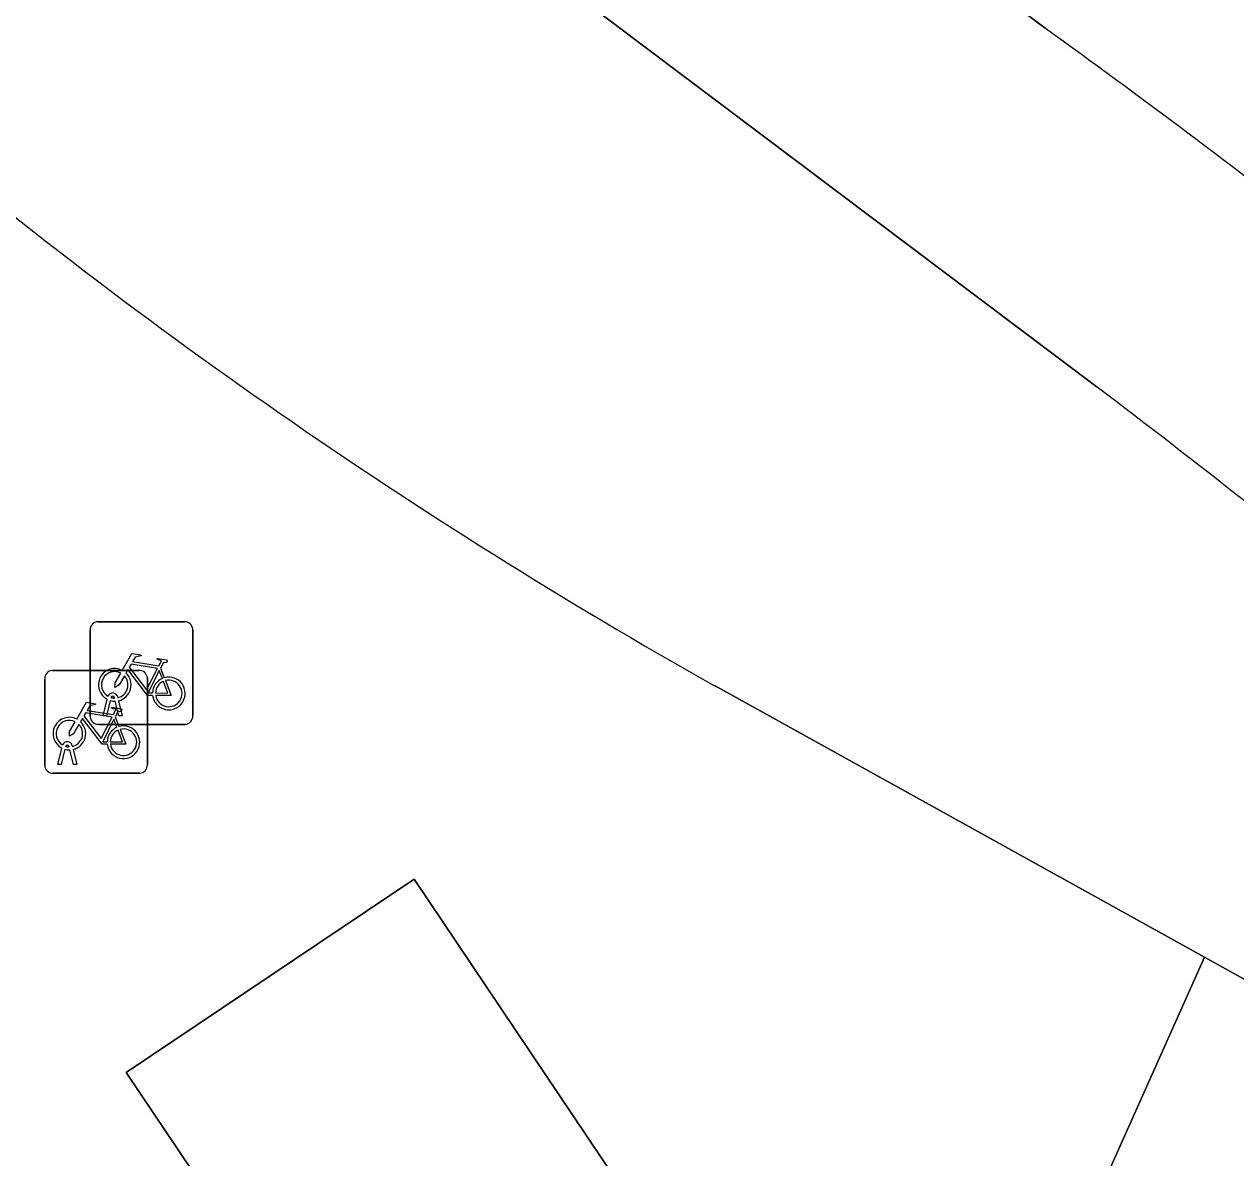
# Model space of a CAD drawing. Extents: x 161087 to 161926, y 382572 to 383873.
# Drawn here: x 161740.55 to 161752.35, y 383032.06 to 383043.1 of the extents above; entities that cross this region are included whole.
import ezdxf

# ---------------------------------------------------------------- set-up
doc = ezdxf.new("R2010")
doc.units = 0
for name, color, linetype in [('IMGEO_Berm_groen', 7, 'Continuous'), ('IMGEO_Fietsenrek', 7, 'Continuous'), ('IMGEO_Fietspad_gesloten', 7, 'Continuous'), ('IMGEO_Pand', 7, 'Continuous'), ('IMGEO_Voetpad_open', 7, 'Continuous')]:
    doc.layers.add(name, color=color, linetype=linetype)

msp = doc.modelspace()

# ---------------------------------------------------------------- linework, layer by layer
at = {"layer": 'IMGEO_Berm_groen'}
for points in [[(161737.819, 383052.545), (161736.371, 383050.568), (161750.998, 383039.564)], [(161750.491, 383043.059), (161745.698, 383046.661), (161740.068, 383050.87), (161737.819, 383052.545)]]:
    msp.add_lwpolyline(points, dxfattribs=at)
for centre, radius, start, end in [((161698.189, 382970.476), 89.464, 49.80175, 54.22409), ((161684.263, 382951.82), 110.239, 48.94254, 52.74434)]:
    msp.add_arc(centre, radius, start, end, dxfattribs=at)
at = {"layer": 'IMGEO_Fietsenrek'}
for p, q in [((161741.264, 383037.278), (161742.105, 383037.278)), ((161742.105, 383037.278), (161741.264, 383037.278)), ((161741.189, 383036.353), (161741.189, 383037.194)), ((161741.189, 383037.194), (161741.189, 383036.353)), ((161742.189, 383037.203), (161742.189, 383036.362)), ((161742.189, 383036.362), (161742.189, 383037.203)), ((161740.822, 383036.803), (161741.663, 383036.803)), ((161741.663, 383036.803), (161740.822, 383036.803)), ((161741.876, 383036.827), (161741.912, 383036.732)), ((161740.747, 383035.878), (161740.747, 383036.719)), ((161740.747, 383036.719), (161740.747, 383035.878)), ((161741.747, 383036.728), (161741.747, 383035.887)), ((161741.747, 383035.887), (161741.747, 383036.728)), ((161741.316, 383036.362), (161741.355, 383036.522)), ((161741.427, 383036.534), (161741.426, 383036.538)), ((161741.458, 383036.545), (161741.459, 383036.538)), ((161741.385, 383036.51), (161741.35, 383036.362)), ((161741.468, 383036.362), (161741.434, 383036.504)), ((161741.466, 383036.508), (161741.501, 383036.362)), ((161741.35, 383036.362), (161741.316, 383036.362)), ((161741.434, 383036.352), (161741.47, 383036.257)), ((161741.501, 383036.362), (161741.468, 383036.362)), ((161742.114, 383036.278), (161741.273, 383036.278)), ((161741.273, 383036.278), (161742.114, 383036.278)), ((161740.985, 383036.059), (161740.984, 383036.063)), ((161741.016, 383036.07), (161741.017, 383036.063)), ((161740.874, 383035.887), (161740.913, 383036.047)), ((161740.943, 383036.035), (161740.908, 383035.887)), ((161741.026, 383035.887), (161740.992, 383036.029)), ((161741.024, 383036.033), (161741.059, 383035.887)), ((161740.908, 383035.887), (161740.874, 383035.887)), ((161741.059, 383035.887), (161741.026, 383035.887)), ((161741.672, 383035.803), (161740.831, 383035.803)), ((161740.831, 383035.803), (161741.672, 383035.803))]:
    msp.add_line(p, q, dxfattribs=at)
for points in [[(161741.502, 383036.804), (161741.597, 383036.968), (161741.683, 383036.954), (161741.685, 383036.945), (161741.629, 383036.934), (161741.602, 383036.889), (161741.858, 383036.848)], [(161741.858, 383036.848), (161741.883, 383036.897), (161741.877, 383036.901), (161741.854, 383036.905), (161741.842, 383036.912), (161741.841, 383036.915), (161741.843, 383036.92), (161741.938, 383036.905), (161741.94, 383036.895), (161741.93, 383036.882), (161741.918, 383036.876), (161741.904, 383036.882), (161741.876, 383036.827)], [(161741.523, 383036.752), (161741.471, 383036.662), (161741.431, 383036.637), (161741.432, 383036.684), (161741.487, 383036.778)], [(161741.798, 383036.56), (161741.748, 383036.56), (161741.557, 383036.811), (161741.538, 383036.779)], [(161741.845, 383036.823), (161741.588, 383036.864), (161741.571, 383036.835), (161741.738, 383036.615), (161741.845, 383036.823)], [(161741.893, 383036.725), (161741.863, 383036.802), (161741.754, 383036.584), (161741.797, 383036.584)], [(161741.827, 383036.584), (161741.947, 383036.583), (161741.903, 383036.697)], [(161741.923, 383036.704), (161741.978, 383036.559), (161741.828, 383036.559)], [(161741.06, 383036.329), (161741.155, 383036.493), (161741.241, 383036.479), (161741.243, 383036.47), (161741.187, 383036.459), (161741.16, 383036.414), (161741.416, 383036.373)], [(161741.416, 383036.373), (161741.441, 383036.422), (161741.435, 383036.426), (161741.412, 383036.43), (161741.4, 383036.437), (161741.399, 383036.44), (161741.401, 383036.445), (161741.496, 383036.43), (161741.498, 383036.42), (161741.488, 383036.407), (161741.476, 383036.401), (161741.462, 383036.407), (161741.434, 383036.352)], [(161741.081, 383036.277), (161741.029, 383036.187), (161740.989, 383036.162), (161740.99, 383036.209), (161741.045, 383036.303)], [(161741.356, 383036.085), (161741.306, 383036.085), (161741.115, 383036.336), (161741.096, 383036.304)], [(161741.403, 383036.348), (161741.146, 383036.389), (161741.129, 383036.36), (161741.296, 383036.14), (161741.403, 383036.348)], [(161741.451, 383036.25), (161741.421, 383036.327), (161741.312, 383036.109), (161741.355, 383036.109)], [(161741.385, 383036.109), (161741.505, 383036.108), (161741.461, 383036.222)], [(161741.481, 383036.229), (161741.536, 383036.084), (161741.386, 383036.084)]]:
    msp.add_lwpolyline(points, dxfattribs=at)
for centre, radius, start, end in [((161741.267, 383037.2), 0.0779, 92.4484, 184.2845), ((161741.267, 383037.2), 0.0779, 92.4484, 184.2845), ((161742.111, 383037.2), 0.0779, 2.4484, 94.2845), ((161742.111, 383037.2), 0.0779, 2.4484, 94.2845), ((161740.825, 383036.725), 0.0779, 92.4484, 184.2845), ((161740.825, 383036.725), 0.0779, 92.4484, 184.2845), ((161741.429, 383036.663), 0.159, 62.6766, 242.1369), ((161741.429, 383036.663), 0.129, 63.3192, 238.903), ((161741.429, 383036.663), 0.159, 283.5766, 46.6042), ((161741.669, 383036.725), 0.0779, 2.4484, 94.2845), ((161741.669, 383036.725), 0.0779, 2.4484, 94.2845), ((161741.429, 383036.663), 0.129, 283.6043, 43.4302), ((161741.956, 383036.579), 0.159, 113.3408, 178.3217), ((161741.956, 383036.579), 0.159, 187.0065, 105.7708), ((161741.956, 383036.579), 0.129, 113.923, 177.9556), ((161741.956, 383036.579), 0.129, 188.6715, 104.5883), ((161741.409, 383036.534), 0.0499, 12.8025, 158.6934), ((161741.409, 383036.534), 0.0174, 12.8025, 163.4502), ((161741.429, 383036.663), 0.129, 253.415, 269.0204), ((161741.429, 383036.663), 0.159, 253.9967, 271.7867), ((161740.987, 383036.188), 0.159, 62.6766, 242.1369), ((161740.987, 383036.188), 0.129, 63.3192, 238.903), ((161740.987, 383036.188), 0.159, 283.5766, 46.6042), ((161741.267, 383036.356), 0.0779, 182.4484, 274.2845), ((161741.267, 383036.356), 0.0779, 182.4484, 274.2845), ((161742.111, 383036.356), 0.0779, 272.4484, 4.2845), ((161742.111, 383036.356), 0.0779, 272.4484, 4.2845), ((161740.987, 383036.188), 0.129, 283.6043, 43.4302), ((161741.514, 383036.104), 0.159, 113.3408, 178.3217), ((161741.514, 383036.104), 0.159, 187.0065, 105.7708), ((161741.514, 383036.104), 0.129, 113.923, 177.9556), ((161741.514, 383036.104), 0.129, 188.6715, 104.5883), ((161740.967, 383036.059), 0.0499, 12.8025, 158.6934), ((161740.967, 383036.059), 0.0174, 12.8025, 163.4502), ((161740.987, 383036.188), 0.129, 253.415, 269.0204), ((161740.987, 383036.188), 0.159, 253.9967, 271.7867), ((161740.825, 383035.881), 0.0779, 182.4484, 274.2845), ((161740.825, 383035.881), 0.0779, 182.4484, 274.2845), ((161741.669, 383035.881), 0.0779, 272.4484, 4.2845), ((161741.669, 383035.881), 0.0779, 272.4484, 4.2845)]:
    msp.add_arc(centre, radius, start, end, dxfattribs=at)
at = {"layer": 'IMGEO_Fietspad_gesloten'}
msp.add_lwpolyline([(161723.517, 383063.812), (161723.915, 383063.486), (161725.575, 383062.121), (161727.845, 383060.246), (161732.417, 383056.586), (161732.861, 383056.236), (161735.87, 383053.996), (161737.819, 383052.545), (161740.068, 383050.87), (161745.698, 383046.661), (161750.491, 383043.059)], dxfattribs=at)
msp.add_arc((161698.189, 382970.476), 89.464, 49.80175, 54.22409, dxfattribs=at)
at = {"layer": 'IMGEO_Pand'}
msp.add_lwpolyline([(161744.585, 383028.357), (161745.071, 383027.633), (161747.874, 383029.517), (161744.345, 383034.77), (161741.541, 383032.887), (161743.638, 383029.766)], close=True, dxfattribs=at)
at = {"layer": 'IMGEO_Voetpad_open'}
for points in [[(161750.998, 383039.564), (161736.371, 383050.568)], [(161739.062, 383042.359), (161729.831, 383049.954), (161728.12, 383048.78), (161705.429, 383033.59), (161707.81, 383030.012), (161730.515, 383045.208), (161741.711, 383028.509), (161743.638, 383029.766), (161741.541, 383032.887), (161744.345, 383034.77)], [(161747.27, 383036.655), (161752.042, 383034.009), (161756.278, 383031.661), (161757.805, 383030.814), (161760.058, 383035.337), (161757.793, 383037.244), (161756.669, 383034.946)], [(161744.345, 383034.77), (161747.874, 383029.517), (161745.071, 383027.633), (161744.585, 383028.357), (161742.665, 383027.087), (161746.435, 383021.464), (161752.042, 383034.009), (161747.27, 383036.655)]]:
    msp.add_lwpolyline(points, dxfattribs=at)
msp.add_lwpolyline([(161756.278, 383031.661), (161752.042, 383034.009), (161746.435, 383021.464), (161747.272, 383020.049), (161747.477, 383019.703), (161753.87, 383025.593)], close=True, dxfattribs=at)
for centre, radius, start, end in [((161773.375, 383082.978), 53.173, 229.8102, 240.5965), ((161773.375, 383082.978), 53.173, 229.8102, 240.5965), ((161684.263, 382951.82), 110.239, 48.94254, 52.74434)]:
    msp.add_arc(centre, radius, start, end, dxfattribs=at)

doc.saveas('drawing.dxf')
